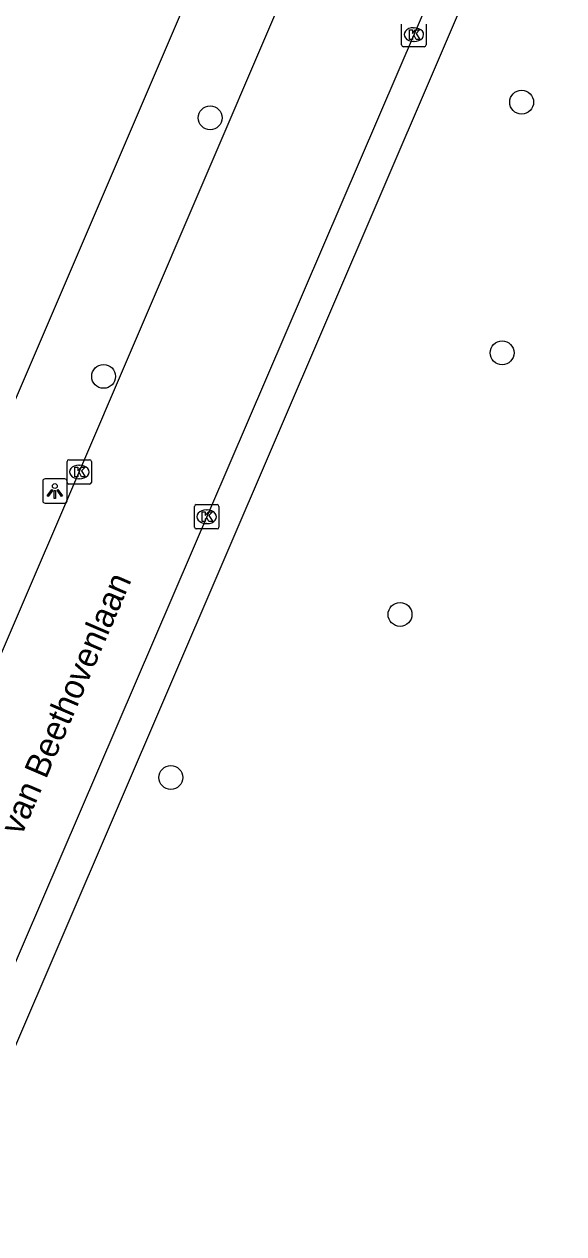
# Model space of a CAD drawing. Extents: x 159822 to 160765, y 380693 to 381634.
# Drawn here: x 160286.13 to 160308.25, y 381326.15 to 381375.72 of the extents above; entities that cross this region are included whole.
import ezdxf

# ---------------------------------------------------------------- set-up
doc = ezdxf.new("R2010")
doc.units = 0
for name, color, linetype in [('IMGEO_Boom', 7, 'Continuous'), ('IMGEO_Kolk', 7, 'Continuous'), ('IMGEO_Lichtpunt', 7, 'Continuous'), ('IMGEO_Openbare_ruimte_label', 7, 'Continuous'), ('IMGEO_Rijbaan_lokaal_open', 7, 'Continuous'), ('IMGEO_Voetpad_open', 7, 'Continuous')]:
    doc.layers.add(name, color=color, linetype=linetype)

msp = doc.modelspace()

# ---------------------------------------------------------------- linework, layer by layer
at = {"layer": 'IMGEO_Boom'}
for centre in [(160306.526, 381372.523), (160293.756, 381371.883), (160305.724, 381362.251), (160289.387, 381361.287), (160301.539, 381351.532), (160292.141, 381344.851)]:
    msp.add_circle(centre, 0.489, dxfattribs=at)
at = {"layer": 'IMGEO_Kolk'}
for p, q in [((160301.606, 381374.868), (160301.606, 381375.72)), ((160302.094, 381375.574), (160302.119, 381375.574)), ((160302.607, 381375.72), (160302.607, 381374.868)), ((160302.533, 381374.794), (160301.681, 381374.794)), ((160302.117, 381375.014), (160302.092, 381375.014)), ((160287.886, 381356.944), (160287.886, 381357.796)), ((160287.961, 381357.87), (160288.813, 381357.87)), ((160288.887, 381357.796), (160288.887, 381356.944)), ((160288.374, 381357.65), (160288.399, 381357.65)), ((160288.813, 381356.87), (160287.961, 381356.87)), ((160288.397, 381357.09), (160288.372, 381357.09)), ((160293.113, 381355.108), (160293.113, 381355.96)), ((160293.188, 381356.034), (160294.04, 381356.034)), ((160293.601, 381355.814), (160293.626, 381355.814)), ((160294.114, 381355.96), (160294.114, 381355.108)), ((160293.624, 381355.254), (160293.599, 381355.254)), ((160294.04, 381355.034), (160293.188, 381355.034))]:
    msp.add_line(p, q, dxfattribs=at)
for points in [[(160301.606, 381374.868), (160301.606, 381375.72)], [(160302.607, 381375.72), (160302.607, 381374.868)], [(160301.927, 381375.494), (160302.05, 381375.494), (160302.05, 381375.343), (160302.18, 381375.494), (160302.344, 381375.494), (160302.198, 381375.343), (160302.351, 381375.094), (160302.199, 381375.094), (160302.114, 381375.258), (160302.05, 381375.191), (160302.05, 381375.094), (160301.927, 381375.094), (160301.927, 381375.494)], [(160302.533, 381374.794), (160301.681, 381374.794)], [(160287.886, 381356.944), (160287.886, 381357.796)], [(160287.961, 381357.87), (160288.813, 381357.87)], [(160288.887, 381357.796), (160288.887, 381356.944)], [(160288.207, 381357.57), (160288.33, 381357.57), (160288.33, 381357.419), (160288.46, 381357.57), (160288.624, 381357.57), (160288.478, 381357.419), (160288.631, 381357.17), (160288.479, 381357.17), (160288.394, 381357.334), (160288.33, 381357.267), (160288.33, 381357.17), (160288.207, 381357.17), (160288.207, 381357.57)], [(160288.813, 381356.87), (160287.961, 381356.87)], [(160293.113, 381355.108), (160293.113, 381355.96)], [(160293.188, 381356.034), (160294.04, 381356.034)], [(160293.434, 381355.734), (160293.557, 381355.734), (160293.557, 381355.583), (160293.687, 381355.734), (160293.851, 381355.734), (160293.705, 381355.583), (160293.858, 381355.334), (160293.706, 381355.334), (160293.621, 381355.498), (160293.557, 381355.431), (160293.557, 381355.334), (160293.434, 381355.334), (160293.434, 381355.734)], [(160294.114, 381355.96), (160294.114, 381355.108)], [(160294.04, 381355.034), (160293.188, 381355.034)]]:
    msp.add_lwpolyline(points, dxfattribs=at)
for centre, start, end in [((160301.683, 381374.87), 181.552, 268.448), ((160301.683, 381374.87), 181.552, 268.448), ((160302.531, 381374.87), 271.552, 358.448), ((160302.531, 381374.87), 271.552, 358.448), ((160287.963, 381357.794), 91.552, 178.448), ((160287.963, 381357.794), 91.552, 178.448), ((160288.811, 381357.794), 1.552, 88.448), ((160288.811, 381357.794), 1.552, 88.448), ((160287.963, 381356.946), 181.552, 268.448), ((160287.963, 381356.946), 181.552, 268.448), ((160288.811, 381356.946), 271.552, 358.448), ((160288.811, 381356.946), 271.552, 358.448), ((160293.19, 381355.958), 91.552, 178.448), ((160293.19, 381355.958), 91.552, 178.448), ((160294.038, 381355.958), 1.552, 88.448), ((160294.038, 381355.958), 1.552, 88.448), ((160293.19, 381355.11), 181.552, 268.448), ((160293.19, 381355.11), 181.552, 268.448), ((160294.038, 381355.11), 271.552, 358.448), ((160294.038, 381355.11), 271.552, 358.448)]:
    msp.add_arc(centre, 0.0765, start, end, dxfattribs=at)
for centre, major_axis, ratio, start_param, end_param in [((160302.093, 381375.294), (-0.387, 0.002), 0.722429, 4.712389, 7.853982), ((160302.118, 381375.294), (-0.39, 0.002), 0.717154, 1.570796, 4.712389), ((160288.373, 381357.37), (-0.387, 0.002), 0.722429, 4.712389, 7.853982), ((160288.398, 381357.37), (-0.39, 0.002), 0.717154, 1.570796, 4.712389), ((160293.6, 381355.534), (-0.387, 0.002), 0.722429, 4.712389, 7.853982), ((160293.625, 381355.534), (-0.39, 0.002), 0.717154, 1.570796, 4.712389)]:
    msp.add_ellipse(centre, major_axis=major_axis, ratio=ratio, start_param=start_param, end_param=end_param, dxfattribs=at)
at = {"layer": 'IMGEO_Lichtpunt'}
for p, q in [((160286.89, 381356.994), (160286.89, 381356.187)), ((160286.89, 381356.994), (160286.89, 381356.187)), ((160287.792, 381357.089), (160286.984, 381357.089)), ((160287.792, 381357.089), (160286.984, 381357.089)), ((160287.886, 381356.187), (160287.886, 381356.994)), ((160287.886, 381356.187), (160287.886, 381356.994)), ((160286.984, 381356.093), (160287.792, 381356.093)), ((160286.984, 381356.093), (160287.792, 381356.093))]:
    msp.add_line(p, q, dxfattribs=at)
for points in [[(160287.264, 381356.658), (160287.303, 381356.63), (160287.115, 381356.368), (160287.077, 381356.395), (160287.264, 381356.658)], [(160287.366, 381356.61), (160287.413, 381356.61), (160287.413, 381356.288), (160287.366, 381356.288), (160287.366, 381356.61)], [(160287.476, 381356.63), (160287.514, 381356.657), (160287.701, 381356.395), (160287.662, 381356.367), (160287.476, 381356.63)]]:
    msp.add_lwpolyline(points, dxfattribs=at)
msp.add_circle((160287.389, 381356.792), 0.0994, dxfattribs=at)
for centre, start, end in [((160286.984, 381356.994), 90, 180), ((160286.984, 381356.994), 90, 180), ((160287.792, 381356.994), 0, 90), ((160287.792, 381356.994), 0, 90), ((160286.984, 381356.187), 180, 270), ((160286.984, 381356.187), 180, 270), ((160287.792, 381356.187), 270, 0), ((160287.792, 381356.187), 270, 360)]:
    msp.add_arc(centre, 0.0946, start, end, dxfattribs=at)
at = {"layer": 'IMGEO_Rijbaan_lokaal_open'}
for points in [[(160277.958, 381333.106), (160288.047, 381356.571), (160301.828, 381388.763)], [(160306.945, 381386.573), (160305.25, 381382.609), (160283.033, 381330.923)]]:
    msp.add_lwpolyline(points, dxfattribs=at)
at = {"layer": 'IMGEO_Voetpad_open'}
for points in [[(160274.636, 381307.919), (160311.657, 381394.179)], [(160295.966, 381384.153), (160263.116, 381307.549)]]:
    msp.add_lwpolyline(points, dxfattribs=at)

# ---------------------------------------------------------------- texts
at = {"layer": 'IMGEO_Openbare_ruimte_label'}
msp.add_text('van Beethovenlaan', height=1, rotation=66.7412, dxfattribs=at).set_placement((160286.025, 381342.431))

doc.saveas('drawing.dxf')
